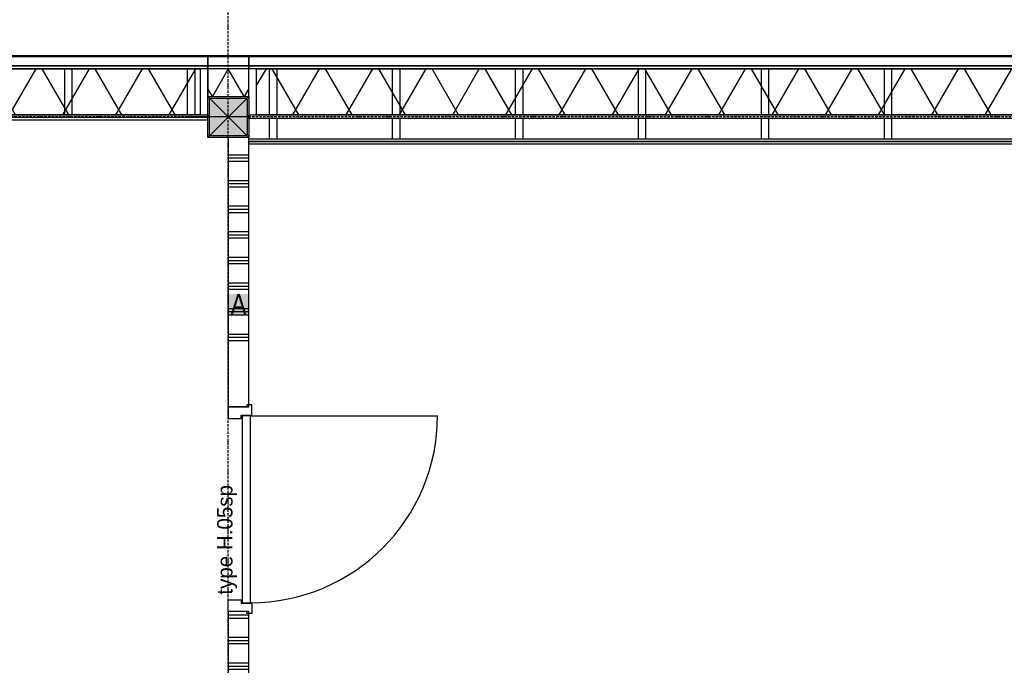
# Model space of a CAD drawing. Header units: millimetres. Extents: x -297000 to 504135, y -166520 to 252050.
# Tile 403 of 416: x 82357 to 87162, y 29948 to 33099. Entities that reach past the tile are written whole.
import ezdxf

# ---------------------------------------------------------------- set-up
doc = ezdxf.new("R2010")
doc.units = ezdxf.units.MM
doc.header["$MEASUREMENT"] = 0
for name, pattern in [('ACAD_ISO10W100', [18, 12, -3, 0, -3]), ('CENTER', [50.8, 31.75, -6.35, 6.35, -6.35]), ('DASHED2', [0.375, 0.25, -0.125])]:
    doc.linetypes.add(name, pattern=pattern)
doc.layers.get('Defpoints').update_dxf_attribs({"color": 6})
for name, color, linetype in [('010_D0050_D', 1, 'Continuous'), ('010_T0050_T', 4, 'Continuous'), ('040_AXPRI_B', 9, 'CENTER'), ('068_HATCH_H', 8, 'Continuous'), ('210_WALEX_E', 2, 'Continuous'), ('210_WALEX_G', 2, 'Continuous'), ('220_WALIN_E', 1, 'Continuous'), ('220_WALIN_G', 1, 'Continuous'), ('299_CONCR_H', 251, 'Continuous'), ('299_STEEL_G', 3, 'Continuous'), ('320_DOORS_E', 8, 'Continuous'), ('320_DOORS_G', 2, 'Continuous'), ('410_WAFEX_G', 1, 'Continuous'), ('420_WAFIN_G', 1, 'Continuous')]:
    doc.layers.add(name, color=color, linetype=linetype)
doc.styles.add('VMX 1 SMALL 100', font='unvr55w.TTF', dxfattribs={"height": 100})
doc.styles.add('VMX 2 MEDIUM 50', font='unvr55w.TTF', dxfattribs={"height": 100})
doc.dimstyles.new('VMX 50', dxfattribs={"dimscale": 50, "dimtxt": 1, "dimasz": 1, "dimexe": 2, "dimexo": 2, "dimgap": 0.7, "dimtad": 1, "dimdec": 0, "dimdsep": 46, "dimtxsty": 'VMX 2 MEDIUM 50', "dimblk1": 'VMX-DIM-ARROW', "dimblk2": 'VMX-DIM-ARROW', "dimsah": 1, "dimcen": 1, "dimdle": 2, "dimse1": 1, "dimse2": 1, "dimclrd": 256, "dimclre": 256, "dimclrt": 256, "dimadec": 0, "dimazin": 0, "dimtm": 1e-09, "dimtfac": 1, "dimtdec": 0, "dimtmove": 2, "dimatfit": 2, "dimldrblk": 'VMX-DIM-ARROW', "dimfxl": 0, "dimtolj": 2, "dimlwd": -1, "dimarcsym": 0})

# ---------------------------------------------------------------- blocks, each defined once
blk = doc.blocks.new('VMX-DIM-ARROW')
h = blk.add_hatch(color=256)
edge = h.paths.add_edge_path()
edge.add_arc((0, 0), 0.5, 0, 360)
for p, q in [((0, 2.5), (0, -2.5)), ((-2.5, 0), (2.5, 0))]:
    blk.add_line(p, q)
blk = doc.blocks.new('*D228')
at = {"layer": '010_D0050_D'}
blk.add_line((71525, 35625), (95225, 35625), dxfattribs=at)
at = {"layer": 'Defpoints', "color": 0}
for p in [(95275, 35625), (71475, 32925), (95275, 32925)]:
    blk.add_point(p, dxfattribs=at)
at = {"layer": '010_D0050_D', "xscale": 50, "yscale": 50, "zscale": 50, "rotation": 180}
blk.add_blockref('VMX-DIM-ARROW', (71475, 35625), dxfattribs=at)
at = {"layer": '010_D0050_D', "xscale": 50, "yscale": 50, "zscale": 50}
blk.add_blockref('VMX-DIM-ARROW', (95275, 35625), dxfattribs=at)
at = {"layer": '010_D0050_D', "insert": (83375, 35711.9), "char_height": 100, "attachment_point": 5, "style": 'VMX 2 MEDIUM 50'}
blk.add_mtext('\\A2;23800', dxfattribs=at)
blk = doc.blocks.new('*D240')
at = {"layer": '010_D0050_D'}
blk.add_line((85745, 35375), (86805, 35375), dxfattribs=at)
at = {"layer": 'Defpoints', "color": 0}
for p in [(86855, 35375), (85695, 33425), (86855, 30483)]:
    blk.add_point(p, dxfattribs=at)
at = {"layer": '010_D0050_D', "xscale": 50, "yscale": 50, "zscale": 50, "rotation": 180}
blk.add_blockref('VMX-DIM-ARROW', (85695, 35375), dxfattribs=at)
at = {"layer": '010_D0050_D', "xscale": 50, "yscale": 50, "zscale": 50}
blk.add_blockref('VMX-DIM-ARROW', (86855, 35375), dxfattribs=at)
at = {"layer": '010_D0050_D', "insert": (86275, 35461.9), "char_height": 100, "attachment_point": 5, "style": 'VMX 2 MEDIUM 50'}
blk.add_mtext('\\A2;1160', dxfattribs=at)
blk = doc.blocks.new('*D241')
at = {"layer": '010_D0050_D'}
blk.add_line((86905, 35375), (87965, 35375), dxfattribs=at)
at = {"layer": 'Defpoints', "color": 0}
for p in [(88015, 35375), (88015, 33425), (86855, 30483)]:
    blk.add_point(p, dxfattribs=at)
at = {"layer": '010_D0050_D', "xscale": 50, "yscale": 50, "zscale": 50, "rotation": 180}
blk.add_blockref('VMX-DIM-ARROW', (86855, 35375), dxfattribs=at)
at = {"layer": '010_D0050_D', "xscale": 50, "yscale": 50, "zscale": 50}
blk.add_blockref('VMX-DIM-ARROW', (88015, 35375), dxfattribs=at)
at = {"layer": '010_D0050_D', "insert": (87435, 35461.9), "char_height": 100, "attachment_point": 5, "style": 'VMX 2 MEDIUM 50'}
blk.add_mtext('\\A2;1160', dxfattribs=at)
blk = doc.blocks.new('*D344')
at = {"layer": '010_D0050_D'}
blk.add_line((93402.9, 32560), (93402.9, 31260), dxfattribs=at)
at = {"layer": 'Defpoints', "color": 0}
for p in [(89275, 32610), (83375, 31210), (93402.9, 31210)]:
    blk.add_point(p, dxfattribs=at)
at = {"layer": '010_D0050_D', "xscale": 50, "yscale": 50, "zscale": 50}
for p, rotation in [((93402.9, 32610), 90), ((93402.9, 31210), 270)]:
    blk.add_blockref('VMX-DIM-ARROW', p, dxfattribs=dict(at, rotation=rotation))
at = {"layer": '010_D0050_D', "insert": (93316.1, 31910), "char_height": 100, "attachment_point": 5, "rotation": 90, "style": 'VMX 2 MEDIUM 50'}
blk.add_mtext('\\A2;1400', dxfattribs=at)
blk = doc.blocks.new('*D345')
at = {"layer": '010_D0050_D'}
blk.add_line((93402.9, 31160), (93402.9, 30260), dxfattribs=at)
at = {"layer": 'Defpoints', "color": 0}
for p in [(83375, 31210), (83375, 30210), (93402.9, 30210)]:
    blk.add_point(p, dxfattribs=at)
at = {"layer": '010_D0050_D', "xscale": 50, "yscale": 50, "zscale": 50}
for p, rotation in [((93402.9, 31210), 90), ((93402.9, 30210), 270)]:
    blk.add_blockref('VMX-DIM-ARROW', p, dxfattribs=dict(at, rotation=rotation))
at = {"layer": '010_D0050_D', "insert": (93316.1, 30710), "char_height": 100, "attachment_point": 5, "rotation": 90, "style": 'VMX 2 MEDIUM 50'}
blk.add_mtext('\\A2;1000', dxfattribs=at)
blk = doc.blocks.new('*D346')
at = {"layer": '010_D0050_D'}
blk.add_line((93402.9, 30160), (93402.9, 26925), dxfattribs=at)
at = {"layer": 'Defpoints', "color": 0}
for p in [(83475, 30210), (83475, 26875), (93402.9, 26875)]:
    blk.add_point(p, dxfattribs=at)
at = {"layer": '010_D0050_D', "xscale": 50, "yscale": 50, "zscale": 50}
for p, rotation in [((93402.9, 30210), 90), ((93402.9, 26875), 270)]:
    blk.add_blockref('VMX-DIM-ARROW', p, dxfattribs=dict(at, rotation=rotation))
at = {"layer": '010_D0050_D', "insert": (93316.1, 28542.5), "char_height": 100, "attachment_point": 5, "rotation": 90, "style": 'VMX 2 MEDIUM 50'}
blk.add_mtext('\\A2;3335', dxfattribs=at)
blk = doc.blocks.new('GRID01')
at = {"layer": '040_AXPRI_B', "linetype": 'ACAD_ISO10W100'}
for p, q in [((-11600, -3742), (-11600, 26942)), ((3749.9, 23200), (-26942, 23200))]:
    blk.add_line(p, q, dxfattribs=at)
blk = doc.blocks.new('*U1238')
at = {"layer": '068_HATCH_H'}
h = blk.add_hatch(dxfattribs=at)
h.set_pattern_fill('PLAST', color=256, scale=500, angle=180, style=0)
h.set_pattern_definition([(180, (0, 2335), (-2e-14, -125), []), (180, (-2e-15, 2319.38), (-2e-14, -125), []), (180, (-4e-15, 2303.75), (-2e-14, -125), [])])
h.paths.add_polyline_path([(0, 2335), (100, 2335), (100, 3335), (0, 3335)])
at = {"layer": '220_WALIN_G', "ltscale": 10}
for p, q in [((0, 2400), (0, 2600)), ((100, 2400), (100, 2600)), ((0, 1400), (0, 1600)), ((100, 1400), (100, 1600)), ((0, 400), (0, 600)), ((100, 400), (100, 600))]:
    blk.add_line(p, q, dxfattribs=at)
blk.add_lwpolyline([(0, 0), (100, 0), (100, 3335), (0, 3335)], close=True, dxfattribs=at)
at = {"layer": '220_WALIN_E', "ltscale": 10, "char_height": 100, "width": 100, "attachment_point": 5, "style": 'VMX 1 SMALL 100', "bg_fill": 1, "box_fill_scale": 1, "bg_fill_color": 255, "bg_fill_transparency": 0}
for insert in [(50, 2500), (50, 1500), (50, 500)]:
    blk.add_mtext('{\\fUnivers Condensed|b0|i0|c0|p34;A}', dxfattribs=dict(at, insert=insert))
blk = doc.blocks.new('*U1239')
at = {"layer": '068_HATCH_H'}
h = blk.add_hatch(dxfattribs=at)
h.set_pattern_fill('PLAST', color=256, scale=500, angle=180, style=0)
h.set_pattern_definition([(180, (0, 315), (-2e-14, -125), []), (180, (-2e-15, 299.37), (-2e-14, -125), []), (180, (-4e-15, 283.75), (-2e-14, -125), [])])
h.paths.add_polyline_path([(0, 315), (100, 315), (100, 1315), (0, 1315)])
at = {"layer": '220_WALIN_G', "ltscale": 10}
for p, q in [((0, 400), (0, 600)), ((100, 400), (100, 600))]:
    blk.add_line(p, q, dxfattribs=at)
blk.add_lwpolyline([(0, 0), (100, 0), (100, 1315), (0, 1315)], close=True, dxfattribs=at)
at = {"layer": '220_WALIN_E', "ltscale": 10, "insert": (50, 500), "char_height": 100, "width": 100, "attachment_point": 5, "style": 'VMX 1 SMALL 100', "bg_fill": 1, "box_fill_scale": 1, "bg_fill_color": 255, "bg_fill_transparency": 0}
blk.add_mtext('{\\fUnivers Condensed|b0|i0|c0|p34;A}', dxfattribs=at)
blk = doc.blocks.new('K200x200x8+BETON')
at = {"layer": '299_CONCR_H'}
h = blk.add_hatch(color=256, dxfattribs=at)
edge = h.paths.add_edge_path()
edge.add_line((-92, -84), (-92, 84))
edge.add_arc((-84, 84), 8, 90, 180, ccw=False)
edge.add_line((-84, 92), (84, 92))
edge.add_arc((84, 84), 8, 0, 90, ccw=False)
edge.add_line((92, 84), (92, -84))
edge.add_arc((84, -84), 8, -90, 0, ccw=False)
edge.add_line((84, -92), (-84, -92))
edge.add_arc((-84, -84), 8, 180, 270, ccw=False)
at = {"layer": '299_STEEL_G'}
for points in [[(-100, -88), (-100, 88, -0.414214), (-88, 100), (88, 100, -0.414214), (100, 88), (100, -88, -0.414214), (88, -100), (-88, -100, -0.414214)], [(-92, -84), (-92, 84, -0.414214), (-84, 92), (84, 92, -0.414214), (92, 84), (92, -84, -0.414214), (84, -92), (-84, -92, -0.414214)]]:
    blk.add_lwpolyline(points, format="xyb", close=True, dxfattribs=at)
at = {"layer": 'Defpoints'}
blk.add_lwpolyline([(-100, 100), (100, 100), (100, -100), (-100, -100)], close=True, dxfattribs=at)
for points in [[(100, -100), (-100, 100)], [(100, 100), (-100, -100)]]:
    blk.add_lwpolyline(points, dxfattribs=at)
blk = doc.blocks.new('GEVEL_hsb opbouw tussen')
at = {"layer": '068_HATCH_H'}
blk.add_lwpolyline([(100, 38.2), (77.9, 0), (0, 135), (-77.9, 0), (-100, 38.2)], dxfattribs=at)
at = {"layer": '210_WALEX_E', "color": 1}
blk.add_lwpolyline([(-100, 135), (-100, 0), (100, 0), (100, 135), (-100, 135)], dxfattribs=at)
at = {"layer": '210_WALEX_G', "color": 8}
blk.add_lwpolyline([(100, 149), (-100, 149), (-100, 194), (100, 194)], close=True, dxfattribs=at)
at = {"layer": '210_WALEX_G', "linetype": 'DASHED2', "ltscale": 0.5}
blk.add_lwpolyline([(-100, 151), (100, 151)], dxfattribs=at)
at = {"layer": '210_WALEX_G'}
blk.add_lwpolyline([(-100, 149), (100, 149), (100, 135), (-100, 135)], close=True, dxfattribs=at)
at = {"layer": '410_WAFEX_G'}
blk.add_lwpolyline([(-100, 200), (100, 200), (100, 194), (-100, 194)], close=True, dxfattribs=at)
blk = doc.blocks.new('DEUR1000')
at = {"layer": '320_DOORS_E'}
blk.add_arc((52.5, 108), 913, 0, 90, dxfattribs=at)
at = {"layer": '320_DOORS_G'}
blk.add_lwpolyline([(52.5, 108), (52.5, 1021)], dxfattribs=at)
for points in [[(9, 0), (67, 0), (67, 63), (50, 63), (50, 114), (0, 114), (0, 90), (9, 90), (9, 0)], [(52.5, 108), (52.5, 68), (965.5, 68), (965.5, 108)], [(1009, 0), (951, 0), (951, 63), (968, 63), (968, 114), (1018, 114), (1018, 90), (1009, 90), (1009, 0)]]:
    blk.add_lwpolyline(points, close=True, dxfattribs=at)
blk = doc.blocks.new('1006_X-01.01')
at = {"layer": '068_HATCH_H'}
h = blk.add_hatch(dxfattribs=at)
h.set_pattern_fill('LINE', color=256, scale=1800, angle=300, style=0)
h.set_pattern_definition([(300, (5938, 23210), (194.856, 112.5), [])])
h.paths.add_polyline_path([(5938, 23435), (11462, 23435), (11462, 23210), (5938, 23210)])
h = blk.add_hatch(dxfattribs=at)
h.set_pattern_fill('LINE', color=256, scale=1800, angle=60, style=0)
h.set_pattern_definition([(60, (5938, 23210), (-194.856, 112.5), [])])
h.paths.add_polyline_path([(5938, 23435), (11462, 23435), (11462, 23210), (5938, 23210)])
h.paths.add_polyline_path([(6000, 23435), (6000, 23210), (6038, 23210), (6038, 23435)], flags=16)
h = blk.add_hatch(dxfattribs=at)
h.set_pattern_fill('LINE', color=256, scale=1800, angle=300, style=0)
h.set_pattern_definition([(300, (11738, 23210), (194.856, 112.5), [])])
h.paths.add_polyline_path([(11738, 23435), (17262, 23435), (17262, 23210), (11738, 23210)])
h = blk.add_hatch(dxfattribs=at)
h.set_pattern_fill('LINE', color=256, scale=1800, angle=60, style=0)
h.set_pattern_definition([(60, (11738, 23210), (-194.856, 112.5), [])])
h.paths.add_polyline_path([(11738, 23435), (17262, 23435), (17262, 23210), (11738, 23210)])
h.paths.add_polyline_path([(11800, 23435), (11800, 23210), (11838, 23210), (11838, 23435)], flags=16)
at = {"layer": '210_WALEX_E', "color": 1}
for points in [[(5938, 23435), (11462, 23435), (11462, 23210), (5938, 23210), (5938, 23435)], [(11738, 23435), (17262, 23435), (17262, 23210), (11738, 23210), (11738, 23435)]]:
    blk.add_lwpolyline(points, dxfattribs=at)
at = {"layer": '210_WALEX_G', "color": 8}
for points in [[(11500, 23449), (5900, 23449), (5900, 23494), (11500, 23494)], [(17300, 23449), (11700, 23449), (11700, 23494), (17300, 23494)]]:
    blk.add_lwpolyline(points, close=True, dxfattribs=at)
at = {"layer": '210_WALEX_G', "linetype": 'DASHED2', "ltscale": 0.5}
for points in [[(5900, 23451), (11500, 23451)], [(11700, 23451), (17300, 23451)]]:
    blk.add_lwpolyline(points, dxfattribs=at)
at = {"layer": '210_WALEX_G'}
for points in [[(5900, 23449), (11500, 23449), (11500, 23435), (5900, 23435)], [(11700, 23449), (17300, 23449), (17300, 23435), (11700, 23435)]]:
    blk.add_lwpolyline(points, close=True, dxfattribs=at)
for points in [[(10800, 23435), (10800, 23210), (10838, 23210), (10838, 23435), (10800, 23435)], [(10800, 23435), (10800, 23210), (10838, 23210), (10838, 23435), (10800, 23435)], [(11400, 23435), (11400, 23210), (11438, 23210), (11438, 23435), (11400, 23435)], [(11462, 23435), (11462, 23210), (11500, 23210), (11500, 23435), (11462, 23435)], [(11800, 23435), (11800, 23210), (11838, 23210), (11838, 23435), (11800, 23435)], [(12400, 23435), (12400, 23210), (12438, 23210), (12438, 23435), (12400, 23435)], [(12400, 23435), (12400, 23210), (12438, 23210), (12438, 23435), (12400, 23435)], [(13000, 23435), (13000, 23210), (13038, 23210), (13038, 23435), (13000, 23435)], [(13000, 23435), (13000, 23210), (13038, 23210), (13038, 23435), (13000, 23435)], [(13600, 23435), (13600, 23210), (13638, 23210), (13638, 23435), (13600, 23435)], [(13600, 23435), (13600, 23210), (13638, 23210), (13638, 23435), (13600, 23435)], [(14200, 23435), (14200, 23210), (14238, 23210), (14238, 23435), (14200, 23435)], [(14200, 23435), (14200, 23210), (14238, 23210), (14238, 23435), (14200, 23435)], [(14800, 23435), (14800, 23210), (14838, 23210), (14838, 23435), (14800, 23435)], [(14800, 23435), (14800, 23210), (14838, 23210), (14838, 23435), (14800, 23435)], [(11700, 23210), (17300, 23210), (17300, 23192), (11700, 23192), (11700, 23210)], [(11800, 23192), (11800, 23092), (11838, 23092), (11838, 23192), (11800, 23192)], [(12400, 23192), (12400, 23092), (12438, 23092), (12438, 23192), (12400, 23192)], [(13000, 23192), (13000, 23092), (13038, 23092), (13038, 23192), (13000, 23192)], [(13600, 23192), (13600, 23092), (13638, 23092), (13638, 23192), (13600, 23192)], [(14200, 23192), (14200, 23092), (14238, 23092), (14238, 23192), (14200, 23192)], [(14800, 23192), (14800, 23092), (14838, 23092), (14838, 23192), (14800, 23192)]]:
    blk.add_lwpolyline(points, dxfattribs=at)
at = {"layer": '220_WALIN_G'}
for points in [[(11500, 23197.5), (8750, 23197.5), (8750, 23210), (11500, 23210)], [(11500, 23197.5), (8750, 23197.5), (8750, 23185), (11500, 23185)]]:
    blk.add_lwpolyline(points, close=True, dxfattribs=at)
at = {"layer": '410_WAFEX_G'}
for points in [[(5900, 23500), (11500, 23500), (11500, 23494), (5900, 23494)], [(11700, 23500), (17300, 23500), (17300, 23494), (11700, 23494)]]:
    blk.add_lwpolyline(points, close=True, dxfattribs=at)
at = {"layer": '420_WAFIN_G'}
for points in [[(11700, 23092), (23185, 23092), (23185, 23079.5), (11700, 23079.5), (11700, 23092)], [(11700, 23079.5), (23185, 23079.5), (23185, 23067), (11700, 23067), (11700, 23079.5)]]:
    blk.add_lwpolyline(points, dxfattribs=at)
at = {"layer": 'Defpoints'}
blk.add_lwpolyline([(11700, 23200), (11400, 23200)], dxfattribs=at)
for name, p in [('GRID01', (23200, 0)), ('GEVEL_hsb opbouw tussen', (11600, 23300)), ('K200x200x8+BETON', (11600, 23200))]:
    blk.add_blockref(name, p)
at = {"rotation": 270}
blk.add_blockref('DEUR1000', (11600, 21794), dxfattribs=at)
at = {"layer": '220_WALIN_G', "ltscale": 10}
for name, p in [('*U1239', (11600, 21785)), ('*U1238', (11600, 17450))]:
    blk.add_blockref(name, p, dxfattribs=at)

msp = doc.modelspace()

# ---------------------------------------------------------------- block references
msp.add_blockref('1006_X-01.01', (71775, 9425))

# ---------------------------------------------------------------- texts
at = {"layer": '010_T0050_T', "insert": (83418, 30293), "char_height": 75, "attachment_point": 7, "rotation": 90, "style": 'VMX 2 MEDIUM 50'}
msp.add_mtext('type H.05sp', dxfattribs=at)

# ---------------------------------------------------------------- dimensions: what is measured, and where the dimension line sits
at = {"layer": '010_D0050_D'}
for base, p1, p2, picture, middle in [((95275, 35625), (71475, 32925), (95275, 32925), '*D228', (83375, 35711.9)), ((86855, 35375), (85695, 33425), (86855, 30483), '*D240', (86275, 35461.9)), ((88015, 35375), (86855, 30483), (88015, 33425), '*D241', (87435, 35461.9))]:
    dim = msp.add_linear_dim(base=base, p1=p1, p2=p2, dimstyle='VMX 50', dxfattribs=at)
    dim.commit()
    dim.dimension.update_dxf_attribs({"geometry": picture, "text_midpoint": middle})
for base, p1, p2, picture, middle in [((93402.9, 31210), (89275, 32610), (83375, 31210), '*D344', (93316.1, 31910)), ((93402.9, 30210), (83375, 31210), (83375, 30210), '*D345', (93316.1, 30710)), ((93402.9, 26875), (83475, 30210), (83475, 26875), '*D346', (93316.1, 28542.5))]:
    dim = msp.add_linear_dim(base=base, p1=p1, p2=p2, angle=90, dimstyle='VMX 50', dxfattribs=at)
    dim.commit()
    dim.dimension.update_dxf_attribs({"geometry": picture, "text_midpoint": middle})

doc.saveas('drawing.dxf')
